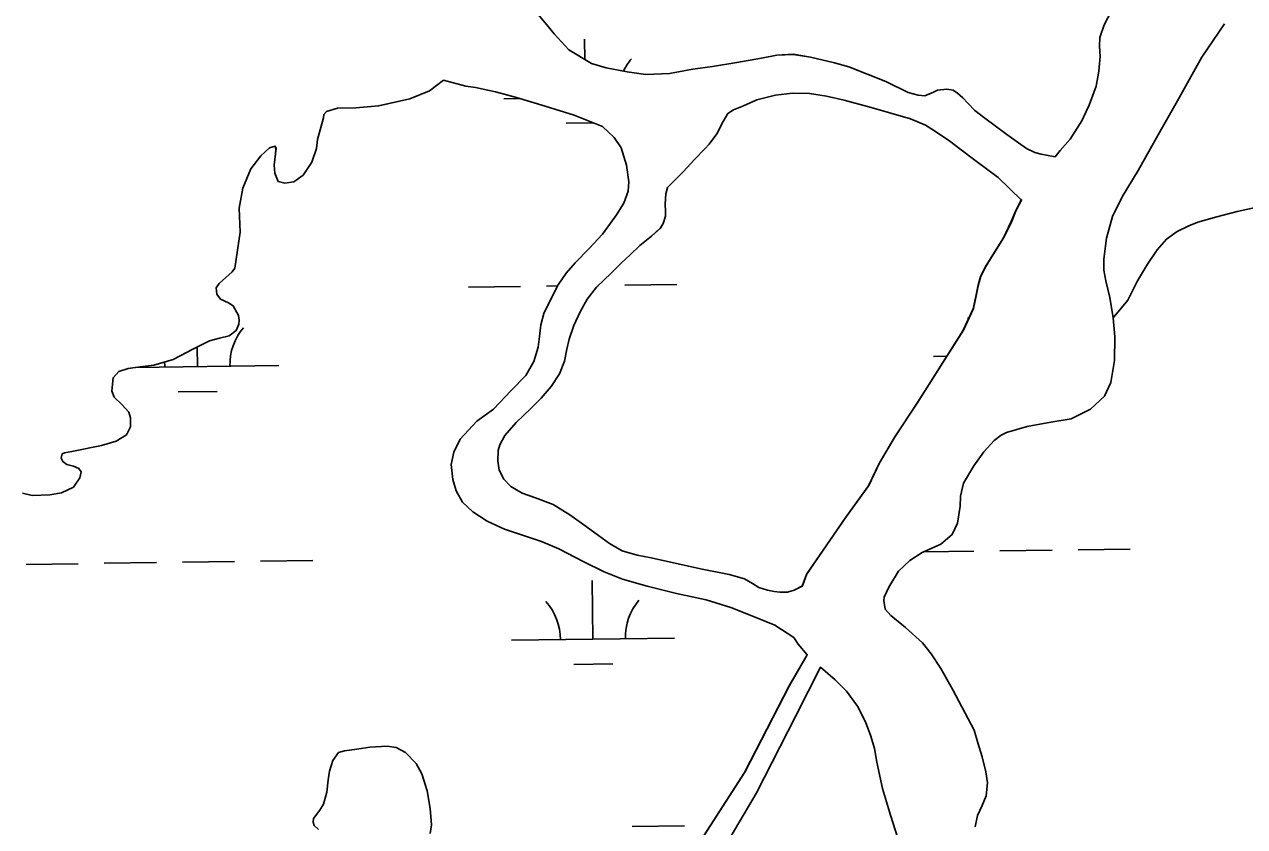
# Model space of a CAD drawing. Extents: x 3767014 to 3805179, y 361544 to 387384.
# Drawn here: x 3782849 to 3783598, y 369398 to 369890 of the extents above; entities that cross this region are included whole.
import ezdxf

# ---------------------------------------------------------------- set-up
doc = ezdxf.new("R2010")
doc.units = 0
doc.layers.add('V-TOPO-SHOR', color=7, linetype='Continuous')
doc.layers.add('V-WETL-SWMP', color=7, linetype='Continuous')

msp = doc.modelspace()

# ---------------------------------------------------------------- linework, layer by layer
at = {"layer": 'V-TOPO-SHOR'}
for points in [[(3783481.792, 369809.028), (3783484.764, 369812.936), (3783490.861, 369819.942), (3783498.125, 369831.191), (3783500.822, 369836.938), (3783502.491, 369840.801), (3783506.903, 369852.564), (3783508.537, 369861.717), (3783509.295, 369870.746), (3783508.844, 369877.003), (3783509.204, 369882.301), (3783511.754, 369890.104), (3783516.239, 369898.835)], [(3783164.579, 369896.289), (3783171.547, 369887.841), (3783174.17, 369884.673), (3783183.23, 369874.808), (3783197.151, 369866.433), (3783206.131, 369863.718), (3783219.025, 369861.195), (3783230.427, 369859.616), (3783245.004, 369860.271), (3783259.338, 369862.876), (3783271.442, 369864.645), (3783286.274, 369866.97), (3783301.388, 369869.694), (3783310.845, 369871.496), (3783320.92, 369872.039), (3783331.543, 369870.243), (3783346.225, 369866.786), (3783355.099, 369864.361), (3783377.754, 369855.321), (3783391.438, 369848.507), (3783397.648, 369846.996), (3783401.674, 369846.508), (3783407.005, 369848.794), (3783409.524, 369849.935), (3783415.285, 369850.664), (3783419.119, 369850.074), (3783421.808, 369848.278), (3783425.019, 369845.222), (3783428.136, 369841.97), (3783432.456, 369837.571), (3783438.546, 369832.922), (3783444.932, 369828.183), (3783452.02, 369822.774), (3783459.098, 369817.756), (3783464.183, 369814.16), (3783469.139, 369811.735), (3783473.086, 369810.658), (3783481.792, 369809.028)], [(3783585.626, 369890.745), (3783571.828, 369870.325), (3783564.044, 369856.32), (3783556.82, 369843.408), (3783546.871, 369825.824), (3783532.603, 369800.691), (3783522.912, 369784.583), (3783516.846, 369772.383), (3783513.257, 369759.071), (3783511.613, 369746.298), (3783511.588, 369739.341), (3783512.827, 369732.81), (3783515.332, 369722.586), (3783517.405, 369710.099), (3783518.375, 369698.565), (3783518.054, 369683.862), (3783515.936, 369670.391), (3783512.031, 369661.969), (3783503.411, 369654.017), (3783491.508, 369648.139), (3783479.121, 369645.972), (3783464.589, 369643.459), (3783451.848, 369639.716), (3783448.557, 369638.165), (3783444.33, 369634.829), (3783437.842, 369627.813), (3783431.69, 369619.137), (3783425.386, 369608.598), (3783423.627, 369600.523), (3783423.285, 369594.539), (3783421.683, 369584.018), (3783418.523, 369577.084), (3783411.523, 369571.034), (3783400.089, 369565.953), (3783392.471, 369561.161), (3783385.581, 369554.525), (3783379.552, 369544.777), (3783376.769, 369538.536), (3783376.426, 369536.472), (3783377.344, 369531.106), (3783380.865, 369527.373), (3783389.765, 369519.953), (3783400.286, 369510.417), (3783405.641, 369503.79), (3783411.548, 369494.631), (3783418.92, 369481.688), (3783432.073, 369456.837), (3783434.323, 369448.959), (3783436.789, 369440.4), (3783439.169, 369431.252), (3783440.121, 369424.418)], [(3783106.201, 369856.232), (3783097.62, 369849.634), (3783085.459, 369844.716), (3783066.406, 369840.315), (3783052.484, 369839.086), (3783041.187, 369839.004), (3783034.359, 369836.969), (3783032.737, 369835.062), (3783032.492, 369833.092), (3783028.893, 369819.639), (3783028.146, 369814.119)], [(3783321.221, 369513.86), (3783309.674, 369521.313), (3783296.415, 369526.666), (3783282.569, 369532.104), (3783267.366, 369536.82), (3783249.342, 369540.881), (3783231.309, 369545.235), (3783216.019, 369549.659), (3783204.937, 369554.087), (3783192.344, 369560.337), (3783176.966, 369568.283), (3783166.277, 369572.721), (3783154.622, 369576.645), (3783143.561, 369580.291), (3783132.958, 369585.22), (3783124.197, 369590.977), (3783117.881, 369596.894), (3783114.084, 369603.853), (3783111.854, 369610.851), (3783110.844, 369620.034), (3783112.515, 369627.714), (3783116.533, 369635.552), (3783126.644, 369646.576), (3783136.841, 369654.076), (3783147.728, 369665.416), (3783156.805, 369674.65), (3783161.685, 369683.293), (3783164.403, 369692.175), (3783165.126, 369698.657), (3783166.025, 369705.831), (3783167.813, 369712.731), (3783171.729, 369720.859), (3783176.683, 369730.387), (3783181.502, 369737.557), (3783187.124, 369743.965), (3783195.625, 369752.698), (3783203.731, 369761.615), (3783208.658, 369768.299), (3783212.451, 369773.389), (3783216.973, 369780.651), (3783219.632, 369788.063), (3783219.982, 369793.752), (3783218.552, 369804.002), (3783215.253, 369814.596), (3783210.985, 369820.857), (3783203.766, 369827.634), (3783186.35, 369834.747), (3783168.585, 369840.184), (3783151.02, 369845.431), (3783138.099, 369849.032), (3783125.891, 369851.569), (3783119.894, 369852.403), (3783106.201, 369856.232)], [(3783460.927, 369782.568), (3783446.775, 369796.322), (3783433.207, 369806.372), (3783423.125, 369814.056), (3783417.036, 369818.608), (3783407.669, 369825.135), (3783402.096, 369828.621), (3783392.794, 369832.408), (3783368.722, 369839.453), (3783352.158, 369843.844), (3783341.32, 369846.416), (3783330.801, 369847.919), (3783320.412, 369848.153), (3783309.963, 369846.916), (3783298.574, 369843.989), (3783290.337, 369840.457), (3783284.324, 369837.958), (3783280.758, 369835.615), (3783277.936, 369830.843), (3783273.914, 369823.202), (3783269.269, 369816.917), (3783266.598, 369814.011), (3783260.393, 369807.492), (3783253.237, 369799.773), (3783243.675, 369790.328), (3783242.598, 369786.383), (3783242.362, 369780.012), (3783242.569, 369775.609), (3783242.448, 369772.569), (3783241.089, 369768.127), (3783239.493, 369765.344), (3783233.839, 369760.308), (3783226.83, 369754.551), (3783220.703, 369748.817), (3783215.534, 369743.988), (3783209.224, 369737.661), (3783200.233, 369728.916), (3783194.343, 369721.523), (3783190.124, 369713.878), (3783186.221, 369705.356), (3783183.294, 369696.959), (3783181.877, 369690.85), (3783180.589, 369683.473), (3783177.349, 369675.851), (3783172.253, 369667.986), (3783166.261, 369660.785), (3783159.756, 369654.453), (3783150.862, 369645.811), (3783143.811, 369637.801), (3783140.72, 369632.044), (3783139.823, 369628.691), (3783139.493, 369622.218), (3783140.415, 369616.657), (3783143.196, 369611.046), (3783147.618, 369606.55), (3783154.479, 369602.409), (3783162.779, 369599.481), (3783173.455, 369595.532), (3783183.804, 369589.03), (3783193.772, 369582.028), (3783201.454, 369576.338), (3783208.136, 369571.509), (3783215.984, 369567.001), (3783225.063, 369564.384), (3783233.624, 369562.735), (3783264.059, 369555.944), (3783281.577, 369552.557), (3783290.949, 369549.849), (3783295.823, 369546.837), (3783299.801, 369544.486), (3783305.031, 369542.851), (3783309.164, 369542.071), (3783312.705, 369541.571), (3783317.307, 369541.588), (3783321.389, 369542.864), (3783326.38, 369545.266)], [(3783732.617, 369840.696), (3783715.039, 369828.91), (3783706.789, 369823.178), (3783696.713, 369815.426), (3783691.214, 369810.255), (3783685.728, 369804.592), (3783679.752, 369798.716), (3783673.161, 369793.717), (3783664.5, 369788.667), (3783656.564, 369786.199), (3783643.889, 369783.715), (3783624.402, 369781.259), (3783606.509, 369778.251), (3783593.449, 369775.459), (3783580.891, 369772.287), (3783569.326, 369768.84), (3783563.653, 369766.726), (3783556.63, 369763.296), (3783550.037, 369758.393), (3783544.375, 369751.838), (3783538.466, 369743.201), (3783532.308, 369732.783), (3783526.279, 369721.083), (3783517.405, 369710.099)], [(3783028.146, 369814.119), (3783025.303, 369805.794), (3783019.999, 369797.803), (3783014.404, 369793.637), (3783008.823, 369792.812), (3783004.667, 369793.985), (3783002.58, 369798.946), (3783002.163, 369803.947), (3783003.17, 369810.849), (3783003.381, 369814.195), (3783002.855, 369815.655), (3782999.345, 369814.586), (3782994.061, 369809.741), (3782987.972, 369801.631), (3782983.059, 369789.717), (3782980.806, 369777.478), (3782981.363, 369762.854), (3782978.179, 369740.666), (3782976.565, 369738.368), (3782972.62, 369734.927), (3782968.584, 369731.292), (3782966.687, 369728.494), (3782967.074, 369724.769), (3782969.315, 369721.582), (3782974.283, 369719.346), (3782977.081, 369717.452), (3782980.37, 369711.637), (3782980.732, 369708.797), (3782980.501, 369706.333), (3782978.926, 369702.364), (3782974.687, 369699.018), (3782968.631, 369697.59), (3782962.481, 369695.964), (3782952.777, 369691.01), (3782940.162, 369684.606), (3782928.455, 369681.171), (3782919.933, 369680.078), (3782912.589, 369679.111), (3782906.941, 369677.104), (3782903.396, 369673.381), (3782902.517, 369665.203), (3782903.988, 369661.408), (3782908.815, 369656.909), (3782913.06, 369652.102), (3782914.123, 369648.786), (3782914.064, 369643.283), (3782911.633, 369638.311), (3782905.245, 369634.321), (3782896.17, 369631.739), (3782877.988, 369627.95), (3782873.489, 369627.149), (3782872.031, 369626.524), (3782871.504, 369623.956), (3782872.541, 369621.82), (3782875.037, 369620.112), (3782879.096, 369618.937), (3782882.369, 369617.642), (3782883.799, 369615.514), (3782883.008, 369611.763), (3782879.018, 369606.161), (3782871.637, 369602.639), (3782864.494, 369601.48), (3782853.697, 369601.017), (3782847.666, 369602.536)], [(3783326.38, 369545.266), (3783328.983, 369552.547), (3783353.194, 369587.625), (3783367.018, 369606.872), (3783373.727, 369620.749), (3783383.22, 369637.049), (3783396.911, 369657.761), (3783425.101, 369702.243), (3783431.333, 369715.621), (3783433.005, 369723.303), (3783434.125, 369729.5), (3783435.935, 369735.521), (3783438.827, 369741.372), (3783442.407, 369747.141), (3783449.944, 369759.278), (3783454.789, 369769.291), (3783457.562, 369776.02), (3783460.927, 369782.568)], [(3783329.515, 369503.192), (3783323.969, 369509.616), (3783321.221, 369513.86)], [(3783139.731, 369196.213), (3783151.009, 369207.559), (3783159.967, 369217.674), (3783165.028, 369222.991), (3783171.85, 369232.268), (3783178.463, 369242.129), (3783201.374, 369282.17), (3783248.977, 369365.525), (3783291.144, 369431.018), (3783318.628, 369484.201), (3783329.515, 369503.192)], [(3783337.543, 369495.455), (3783322.511, 369465.601), (3783298.121, 369417.983), (3783260.045, 369353.471)], [(3783389.446, 369377.037), (3783380.633, 369404.638), (3783375.722, 369421.071), (3783372.285, 369437.246), (3783370.708, 369445.535), (3783368.462, 369453.217), (3783365.308, 369461.955), (3783360.366, 369471.628), (3783353.579, 369480.766), (3783346.647, 369487.746), (3783337.543, 369495.455)], [(3783029.542, 369395.774), (3783026.735, 369398.254), (3783026.29, 369400.304), (3783026.429, 369402.662), (3783030.327, 369407.663), (3783032.59, 369411.349), (3783034.666, 369418.661), (3783035.457, 369426.33), (3783036.213, 369431.549), (3783038.205, 369438.172), (3783041.814, 369443.067), (3783045.414, 369444.234), (3783052.945, 369445.207), (3783060.961, 369446.286), (3783071.637, 369446.944), (3783077.15, 369446.196), (3783082.915, 369443.102), (3783089.459, 369436.394), (3783092.856, 369429.906), (3783096.154, 369419.49), (3783098.091, 369408.65), (3783098.922, 369398.762), (3783098.079, 369393.247)], [(3783440.121, 369424.418), (3783439.339, 369416.463), (3783436.939, 369410.526), (3783434.051, 369404.48), (3783432.56, 369397.39)]]:
    msp.add_lwpolyline(points, dxfattribs=at)
at = {"layer": 'V-WETL-SWMP'}
for p, q in [((3783192.983, 369868.941), (3783192.81, 369881.394)), ((3783143.315, 369844.703), (3783153.011, 369844.837)), ((3783181.526, 369829.801), (3783197.902, 369830.029)), ((3783121.513, 369728.957), (3783153.51, 369729.401)), ((3783169.508, 369729.623), (3783176.337, 369729.718)), ((3783201.415, 369730.067), (3783201.505, 369730.068)), ((3783217.504, 369730.29), (3783249.5, 369730.735)), ((3782955.11, 369680.211), (3782954.944, 369692.116)), ((3783406.974, 369686.488), (3783415.234, 369686.602)), ((3782916.915, 369679.68), (3783005.105, 369680.905)), ((3782943.325, 369664.615), (3782967.323, 369664.948)), ((3783400.92, 369566.321), (3783431.796, 369566.75)), ((3783447.794, 369566.972), (3783479.791, 369567.417)), ((3783495.79, 369567.639), (3783527.787, 369568.083)), ((3782849.944, 369558.667), (3782881.941, 369559.112)), ((3782897.939, 369559.334), (3782929.936, 369559.778)), ((3782945.935, 369560.001), (3782977.932, 369560.445)), ((3782993.93, 369560.667), (3783025.927, 369561.112)), ((3783197.931, 369512.754), (3783197.431, 369548.751)), ((3783147.936, 369512.06), (3783247.926, 369513.449)), ((3783186.147, 369497.158), (3783210.144, 369497.491)), ((3783222.124, 369397.647), (3783254.121, 369398.092))]:
    msp.add_line(p, q, dxfattribs=at)
for points in [[(3783516.24, 369898.834), (3783511.754, 369890.104), (3783509.204, 369882.302), (3783508.845, 369877.004), (3783509.294, 369870.746), (3783508.537, 369861.716), (3783506.902, 369852.565), (3783502.491, 369840.8), (3783500.823, 369836.939), (3783498.124, 369831.191), (3783490.86, 369819.942), (3783484.764, 369812.935), (3783481.793, 369809.027)], [(3783481.793, 369809.027), (3783473.085, 369810.658), (3783469.14, 369811.736), (3783464.183, 369814.16), (3783459.099, 369817.757), (3783452.02, 369822.774), (3783444.932, 369828.182), (3783438.546, 369832.922), (3783432.456, 369837.571), (3783428.136, 369841.97), (3783425.019, 369845.223), (3783421.809, 369848.278), (3783419.12, 369850.073), (3783415.285, 369850.664), (3783409.524, 369849.934), (3783407.006, 369848.794), (3783401.675, 369846.508), (3783397.647, 369846.996), (3783391.439, 369848.508), (3783377.753, 369855.32), (3783355.099, 369864.36), (3783346.224, 369866.786), (3783331.543, 369870.243), (3783320.92, 369872.038), (3783310.845, 369871.495), (3783301.388, 369869.694), (3783286.273, 369866.97), (3783271.442, 369864.645), (3783259.339, 369862.877), (3783245.005, 369860.27), (3783230.426, 369859.616), (3783219.025, 369861.195), (3783206.131, 369863.718), (3783197.15, 369866.434), (3783183.23, 369874.808), (3783174.171, 369884.673), (3783171.546, 369887.841), (3783164.579, 369896.289)], [(3783479.121, 369645.973), (3783491.508, 369648.14), (3783503.411, 369654.017), (3783512.031, 369661.969), (3783515.937, 369670.391), (3783518.053, 369683.863), (3783518.375, 369698.564), (3783517.405, 369710.099), (3783515.333, 369722.586), (3783512.828, 369732.809), (3783511.589, 369739.341), (3783511.613, 369746.297), (3783513.257, 369759.071), (3783516.846, 369772.384), (3783522.912, 369784.582), (3783532.603, 369800.69), (3783546.872, 369825.824), (3783556.82, 369843.408), (3783564.044, 369856.32), (3783571.828, 369870.324), (3783585.625, 369890.745)], [(3782847.666, 369602.537), (3782853.697, 369601.016), (3782864.494, 369601.479), (3782871.638, 369602.638), (3782879.018, 369606.161), (3782883.007, 369611.762), (3782883.798, 369615.515), (3782882.37, 369617.642), (3782879.096, 369618.936), (3782875.038, 369620.113), (3782872.54, 369621.82), (3782871.504, 369623.956), (3782872.031, 369626.524), (3782873.489, 369627.15), (3782877.989, 369627.949), (3782896.171, 369631.738), (3782905.245, 369634.321), (3782911.632, 369638.31), (3782914.063, 369643.283), (3782914.124, 369648.787), (3782913.06, 369652.101), (3782908.814, 369656.909), (3782903.987, 369661.408), (3782902.517, 369665.204), (3782903.396, 369673.381), (3782906.94, 369677.104), (3782912.589, 369679.11), (3782919.934, 369680.078), (3782928.456, 369681.172), (3782940.162, 369684.606), (3782952.777, 369691.009), (3782962.48, 369695.965), (3782968.63, 369697.591), (3782974.687, 369699.018), (3782978.927, 369702.365), (3782980.5, 369706.334), (3782980.733, 369708.796), (3782980.369, 369711.637), (3782977.081, 369717.451), (3782974.283, 369719.347), (3782969.315, 369721.582), (3782967.074, 369724.769), (3782966.688, 369728.494), (3782968.584, 369731.291), (3782972.621, 369734.928), (3782976.564, 369738.367), (3782978.178, 369740.666), (3782981.364, 369762.853), (3782980.806, 369777.479), (3782983.058, 369789.718), (3782987.972, 369801.63), (3782994.06, 369809.74), (3782999.344, 369814.586), (3783002.855, 369815.656), (3783003.382, 369814.195), (3783003.17, 369810.849), (3783002.162, 369803.946), (3783002.58, 369798.945), (3783004.667, 369793.986), (3783008.823, 369792.811), (3783014.403, 369793.637), (3783019.999, 369797.803), (3783025.304, 369805.795), (3783028.145, 369814.119), (3783028.893, 369819.639), (3783032.491, 369833.091), (3783032.737, 369835.062), (3783034.36, 369836.969), (3783041.188, 369839.005), (3783052.485, 369839.087), (3783066.407, 369840.315), (3783085.458, 369844.716), (3783097.619, 369849.634), (3783106.201, 369856.233)], [(3783106.201, 369856.233), (3783119.895, 369852.402), (3783125.891, 369851.57), (3783138.099, 369849.031), (3783151.02, 369845.432), (3783168.585, 369840.185), (3783186.35, 369834.747), (3783203.765, 369827.634), (3783210.985, 369820.858), (3783215.254, 369814.597), (3783218.552, 369804.002), (3783219.981, 369793.752), (3783219.631, 369788.062), (3783216.974, 369780.65), (3783212.451, 369773.388), (3783208.659, 369768.299), (3783203.731, 369761.615), (3783195.625, 369752.697), (3783187.123, 369743.965), (3783181.502, 369737.557), (3783176.684, 369730.386), (3783171.728, 369720.86), (3783167.814, 369712.731), (3783166.026, 369705.831), (3783165.126, 369698.658), (3783164.404, 369692.175), (3783161.685, 369683.293), (3783156.805, 369674.65), (3783147.728, 369665.415), (3783136.841, 369654.077), (3783126.644, 369646.577), (3783116.533, 369635.553), (3783112.515, 369627.715), (3783110.843, 369620.034), (3783111.854, 369610.851), (3783114.084, 369603.854), (3783117.88, 369596.895), (3783124.197, 369590.978), (3783132.959, 369585.22), (3783143.561, 369580.29), (3783154.622, 369576.645), (3783166.277, 369572.721), (3783176.965, 369568.283), (3783192.344, 369560.337), (3783204.938, 369554.086), (3783216.018, 369549.658), (3783231.31, 369545.236), (3783249.342, 369540.882), (3783267.367, 369536.821), (3783282.568, 369532.103), (3783296.416, 369526.666), (3783309.674, 369521.312), (3783321.22, 369513.859), (3783323.97, 369509.617), (3783329.516, 369503.191), (3783318.489, 369484.06), (3783291.005, 369430.879), (3783248.838, 369365.386)], [(3783432.561, 369397.391), (3783434.051, 369404.481), (3783436.939, 369410.527), (3783439.339, 369416.464), (3783440.122, 369424.418), (3783439.169, 369431.251), (3783436.789, 369440.4), (3783434.324, 369448.959), (3783432.073, 369456.837), (3783418.921, 369481.687), (3783411.548, 369494.631), (3783405.641, 369503.79), (3783400.286, 369510.417), (3783389.765, 369519.952), (3783380.864, 369527.373), (3783377.343, 369531.106), (3783376.427, 369536.471), (3783376.768, 369538.537), (3783379.552, 369544.776), (3783385.581, 369554.525), (3783392.47, 369561.16), (3783400.09, 369565.952), (3783411.523, 369571.034), (3783418.524, 369577.084), (3783421.683, 369584.019), (3783423.284, 369594.539), (3783423.626, 369600.523), (3783425.386, 369608.599), (3783431.689, 369619.138), (3783437.841, 369627.812), (3783444.329, 369634.829), (3783448.557, 369638.165), (3783451.849, 369639.716), (3783464.588, 369643.459), (3783479.121, 369645.973)], [(3783260.044, 369353.471), (3783298.121, 369417.982), (3783322.51, 369465.6), (3783337.543, 369495.455), (3783346.647, 369487.746), (3783353.579, 369480.766), (3783360.367, 369471.628), (3783365.308, 369461.955), (3783368.462, 369453.217), (3783370.709, 369445.534), (3783372.285, 369437.247), (3783375.721, 369421.071), (3783380.633, 369404.638), (3783389.445, 369377.037)], [(3783098.078, 369393.248), (3783098.923, 369398.763), (3783098.09, 369408.65), (3783096.154, 369419.491), (3783092.856, 369429.907), (3783089.458, 369436.395), (3783082.916, 369443.101), (3783077.15, 369446.196), (3783071.638, 369446.943), (3783060.961, 369446.286), (3783052.944, 369445.206), (3783045.414, 369444.235), (3783041.813, 369443.067), (3783038.206, 369438.171), (3783036.212, 369431.549), (3783035.458, 369426.331), (3783034.666, 369418.66), (3783032.59, 369411.349), (3783030.327, 369407.663), (3783026.429, 369402.662), (3783026.291, 369400.304), (3783026.734, 369398.255), (3783029.542, 369395.774)]]:
    msp.add_lwpolyline(points, dxfattribs=at)
msp.add_lwpolyline([(3783461.156, 369782.858), (3783457.791, 369776.31), (3783455.019, 369769.581), (3783450.173, 369759.568), (3783442.636, 369747.432), (3783439.056, 369741.662), (3783436.164, 369735.811), (3783434.354, 369729.791), (3783433.234, 369723.592), (3783431.562, 369715.911), (3783425.33, 369702.533), (3783397.14, 369658.051), (3783383.448, 369637.339), (3783373.957, 369621.04), (3783367.247, 369607.161), (3783353.422, 369587.914), (3783329.212, 369552.837), (3783326.608, 369545.555), (3783321.389, 369542.864), (3783317.307, 369541.587), (3783312.704, 369541.572), (3783309.165, 369542.072), (3783305.032, 369542.851), (3783299.8, 369544.485), (3783295.824, 369546.836), (3783290.95, 369549.85), (3783281.578, 369552.557), (3783264.059, 369555.944), (3783233.624, 369562.735), (3783225.062, 369564.385), (3783215.985, 369567.001), (3783208.136, 369571.509), (3783201.454, 369576.339), (3783193.771, 369582.027), (3783183.803, 369589.029), (3783173.456, 369595.532), (3783162.779, 369599.48), (3783154.479, 369602.41), (3783147.618, 369606.55), (3783143.197, 369611.045), (3783140.414, 369616.657), (3783139.493, 369622.218), (3783139.823, 369628.691), (3783140.72, 369632.043), (3783143.81, 369637.8), (3783150.861, 369645.811), (3783159.757, 369654.454), (3783166.261, 369660.786), (3783172.254, 369667.986), (3783177.349, 369675.85), (3783180.589, 369683.473), (3783181.876, 369690.851), (3783183.293, 369696.959), (3783186.22, 369705.357), (3783190.123, 369713.877), (3783194.342, 369721.523), (3783200.233, 369728.917), (3783209.224, 369737.661), (3783215.533, 369743.988), (3783220.703, 369748.817), (3783226.83, 369754.552), (3783233.838, 369760.308), (3783239.493, 369765.345), (3783241.089, 369768.127), (3783242.449, 369772.569), (3783242.57, 369775.608), (3783242.363, 369780.011), (3783242.597, 369786.383), (3783243.675, 369790.328), (3783253.237, 369799.772), (3783260.393, 369807.491), (3783266.599, 369814.011), (3783269.27, 369816.917), (3783273.914, 369823.203), (3783277.937, 369830.844), (3783280.758, 369835.616), (3783284.324, 369837.957), (3783290.336, 369840.456), (3783298.574, 369843.99), (3783309.962, 369846.916), (3783320.412, 369848.153), (3783330.801, 369847.92), (3783341.319, 369846.417), (3783352.157, 369843.844), (3783368.721, 369839.453), (3783392.795, 369832.408), (3783402.096, 369828.621), (3783407.668, 369825.135), (3783417.036, 369818.608), (3783423.124, 369814.056), (3783433.207, 369806.371), (3783446.776, 369796.323), (3783460.927, 369782.568)], close=True, dxfattribs=at)
for centre, start, end in [((3783248.541, 369846.639), 140.024034, 154.778001), ((3783010.341, 369681.453), 140.024034, 181.567693), ((3783401.725, 369686.89), 40.209265, 41.567696), ((3782899.866, 369679.918), 0.024037, 5.151351), ((3783142.687, 369512.462), 0.024037, 41.567696), ((3783253.162, 369513.996), 140.024034, 181.567693)]:
    msp.add_arc(centre, 35.246, start, end, dxfattribs=at)

doc.saveas('drawing.dxf')
